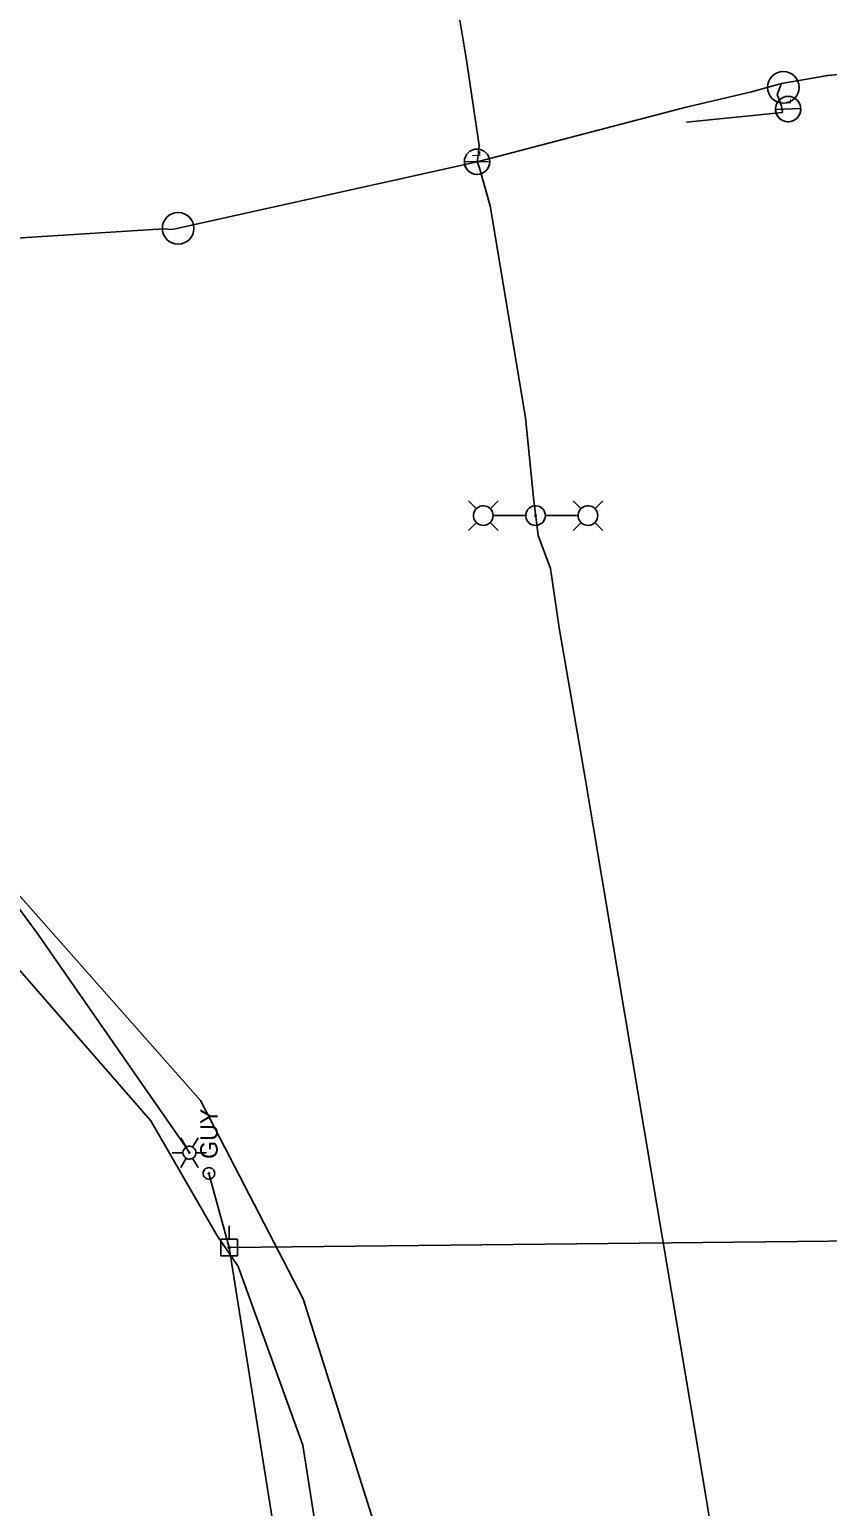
# Model space of a CAD drawing. Extents: x 596028 to 606371, y 330010 to 403088.
# Drawn here: x 604195.4 to 604372, y 338728.3 to 339055.2 of the extents above; entities that cross this region are included whole.
import ezdxf

# ---------------------------------------------------------------- set-up
doc = ezdxf.new("R2010")
doc.units = 0
for name, color, linetype in [('E_FTMS', 7, 'Continuous'), ('E_FTMS_Conduit', 7, 'Continuous'), ('E_LTG', 7, 'Continuous'), ('E_LTG_CID', 7, 'Continuous'), ('E_UTL_EGuyWire', 7, 'Continuous'), ('E_UTL_EPowerPole', 7, 'Continuous'), ('E_UTL_FO_UG_QWEST', 7, 'Continuous'), ('E_UTL_Overhead', 7, 'Continuous')]:
    doc.layers.add(name, color=color, linetype=linetype)

# ---------------------------------------------------------------- blocks, each defined once
blk = doc.blocks.new('_U285')
at = {"layer": 'E_LTG'}
blk.add_lwpolyline([(0.001, -0.171), (0.001, 0.172)], dxfattribs=at)
blk.add_circle((0.001, 0), 0.171, dxfattribs=at)
blk.add_arc((0.001, 0), 0.171, 90, 270, dxfattribs=at)
blk.add_text('L', height=0.108, dxfattribs=at).set_placement((0.066, -0.042))
blk = doc.blocks.new('_U286')
at = {"layer": 'E_LTG'}
blk.add_lwpolyline([(0.001, -0.171), (0.001, 0.172)], dxfattribs=at)
blk.add_circle((0.001, 0), 0.171, dxfattribs=at)
blk.add_arc((0.001, 0), 0.171, 90, 270, dxfattribs=at)
blk.add_text('L', height=0.108, dxfattribs=at).set_placement((0.066, -0.042))

msp = doc.modelspace()

# ---------------------------------------------------------------- linework, layer by layer
at = {"layer": 'E_FTMS'}
for centre in [(604362.21, 339042.38), (604228.28, 339011.19)]:
    msp.add_circle(centre, 3.5, dxfattribs=at)
at = {"layer": 'E_FTMS_Conduit'}
msp.add_lwpolyline([(604292.05, 338601.41), (604273.29, 338719.32), (604255.92, 338774.24), (604233.24, 338818.17), (604114.89, 338951.98)], dxfattribs=at)
at = {"layer": 'E_LTG'}
for points in [[(604294.28, 338949.12), (604292.5, 338950.9)], [(604297.98, 338947.6), (604297.94, 338948.01), (604297.83, 338948.41), (604297.64, 338948.78), (604297.38, 338949.1), (604297.07, 338949.37), (604296.71, 338949.58), (604296.32, 338949.72), (604295.91, 338949.78), (604295.5, 338949.76), (604295.09, 338949.66), (604294.72, 338949.49), (604294.38, 338949.25), (604294.1, 338948.95), (604293.87, 338948.6), (604293.72, 338948.22), (604293.64, 338947.81), (604293.64, 338947.4), (604293.72, 338946.99), (604293.87, 338946.61), (604294.1, 338946.26), (604294.38, 338945.96), (604294.72, 338945.72), (604295.09, 338945.55), (604295.5, 338945.45), (604295.91, 338945.43), (604296.32, 338945.49), (604296.71, 338945.62), (604297.07, 338945.83), (604297.38, 338946.1), (604297.64, 338946.43), (604297.83, 338946.79), (604297.94, 338947.19), (604297.98, 338947.6)], [(604297.33, 338949.12), (604299.11, 338950.9)], [(604309.55, 338947.6), (604309.51, 338948.01), (604309.39, 338948.41), (604309.2, 338948.78), (604308.95, 338949.1), (604308.63, 338949.37), (604308.28, 338949.58), (604307.88, 338949.72), (604307.47, 338949.78), (604307.06, 338949.76), (604306.66, 338949.66), (604306.28, 338949.49), (604305.95, 338949.25), (604305.66, 338948.95), (604305.44, 338948.6), (604305.28, 338948.22), (604305.21, 338947.81), (604305.21, 338947.4), (604305.28, 338946.99), (604305.44, 338946.61), (604305.66, 338946.26), (604305.95, 338945.96), (604306.28, 338945.72), (604306.66, 338945.55), (604307.06, 338945.45), (604307.47, 338945.43), (604307.88, 338945.49), (604308.28, 338945.62), (604308.63, 338945.83), (604308.95, 338946.1), (604309.2, 338946.43), (604309.39, 338946.79), (604309.51, 338947.19), (604309.55, 338947.6)], [(604317.45, 338949.13), (604315.67, 338950.9)], [(604321.15, 338947.6), (604321.11, 338948.01), (604320.99, 338948.41), (604320.8, 338948.78), (604320.55, 338949.1), (604320.24, 338949.37), (604319.88, 338949.58), (604319.49, 338949.72), (604319.08, 338949.78), (604318.66, 338949.76), (604318.26, 338949.66), (604317.89, 338949.49), (604317.55, 338949.25), (604317.26, 338948.95), (604317.04, 338948.6), (604316.89, 338948.22), (604316.81, 338947.81), (604316.81, 338947.4), (604316.89, 338946.99), (604317.04, 338946.61), (604317.26, 338946.26), (604317.55, 338945.96), (604317.89, 338945.72), (604318.26, 338945.55), (604318.66, 338945.45), (604319.08, 338945.43), (604319.49, 338945.49), (604319.88, 338945.62), (604320.24, 338945.83), (604320.55, 338946.1), (604320.8, 338946.43), (604320.99, 338946.79), (604321.11, 338947.19), (604321.15, 338947.6)], [(604320.5, 338949.13), (604322.28, 338950.9)], [(604298.02, 338947.6), (604305.2, 338947.6)], [(604307.54, 338947.6), (604307.53, 338947.63), (604307.53, 338947.66), (604307.51, 338947.69), (604307.49, 338947.72), (604307.47, 338947.74), (604307.44, 338947.75), (604307.41, 338947.76), (604307.38, 338947.77), (604307.35, 338947.77), (604307.32, 338947.76), (604307.29, 338947.75), (604307.26, 338947.73), (604307.24, 338947.7), (604307.22, 338947.68), (604307.21, 338947.65), (604307.21, 338947.62), (604307.21, 338947.59), (604307.21, 338947.56), (604307.22, 338947.53), (604307.24, 338947.5), (604307.26, 338947.48), (604307.29, 338947.46), (604307.32, 338947.44), (604307.35, 338947.44), (604307.38, 338947.44), (604307.41, 338947.44), (604307.44, 338947.45), (604307.47, 338947.47), (604307.49, 338947.49), (604307.51, 338947.51), (604307.53, 338947.54), (604307.53, 338947.57), (604307.54, 338947.6)], [(604316.76, 338947.6), (604309.58, 338947.6)], [(604294.28, 338946.08), (604292.5, 338944.3)], [(604297.33, 338946.08), (604299.11, 338944.3)], [(604317.45, 338946.08), (604315.67, 338944.3)], [(604320.5, 338946.08), (604322.28, 338944.3)], [(604230.06, 338807.82), (604228.87, 338809.88)], [(604231.49, 338807.82), (604232.68, 338809.88)], [(604226.96, 338806.58), (604229.35, 338806.58)], [(604232.2, 338806.58), (604232.18, 338806.85), (604232.1, 338807.12), (604231.98, 338807.36), (604231.81, 338807.57), (604231.6, 338807.75), (604231.37, 338807.88), (604231.11, 338807.97), (604230.84, 338808.01), (604230.57, 338808), (604230.31, 338807.93), (604230.06, 338807.82), (604229.84, 338807.66), (604229.65, 338807.47), (604229.51, 338807.24), (604229.4, 338806.99), (604229.35, 338806.72), (604229.35, 338806.45), (604229.4, 338806.18), (604229.51, 338805.93), (604229.65, 338805.7), (604229.84, 338805.5), (604230.06, 338805.35), (604230.31, 338805.23), (604230.57, 338805.17), (604230.84, 338805.16), (604231.11, 338805.2), (604231.37, 338805.28), (604231.6, 338805.42), (604231.81, 338805.6), (604231.98, 338805.81), (604232.1, 338806.05), (604232.18, 338806.31), (604232.2, 338806.58)], [(604232.2, 338806.58), (604232.18, 338806.85), (604232.1, 338807.12), (604231.98, 338807.36), (604231.81, 338807.57), (604231.6, 338807.75), (604231.37, 338807.88), (604231.11, 338807.97), (604230.84, 338808.01), (604230.57, 338808), (604230.31, 338807.93), (604230.06, 338807.82), (604229.84, 338807.66), (604229.65, 338807.47), (604229.51, 338807.24), (604229.4, 338806.99), (604229.35, 338806.72), (604229.35, 338806.45), (604229.4, 338806.18), (604229.51, 338805.93), (604229.65, 338805.7), (604229.84, 338805.5), (604230.06, 338805.35), (604230.31, 338805.23), (604230.57, 338805.17), (604230.84, 338805.16), (604231.11, 338805.2), (604231.37, 338805.28), (604231.6, 338805.42), (604231.81, 338805.6), (604231.98, 338805.81), (604232.1, 338806.05), (604232.18, 338806.31), (604232.2, 338806.58)], [(604232.2, 338806.58), (604232.18, 338806.85), (604232.1, 338807.12), (604231.98, 338807.36), (604231.81, 338807.57), (604231.6, 338807.75), (604231.37, 338807.88), (604231.11, 338807.97), (604230.84, 338808.01), (604230.57, 338808), (604230.31, 338807.93), (604230.06, 338807.82), (604229.84, 338807.66), (604229.65, 338807.47), (604229.51, 338807.24), (604229.4, 338806.99), (604229.35, 338806.72), (604229.35, 338806.45), (604229.4, 338806.18), (604229.51, 338805.93), (604229.65, 338805.7), (604229.84, 338805.5), (604230.06, 338805.35), (604230.31, 338805.23), (604230.57, 338805.17), (604230.84, 338805.16), (604231.11, 338805.2), (604231.37, 338805.28), (604231.6, 338805.42), (604231.81, 338805.6), (604231.98, 338805.81), (604232.1, 338806.05), (604232.18, 338806.31), (604232.2, 338806.58)], [(604230.89, 338806.58), (604230.89, 338806.61), (604230.89, 338806.63), (604230.88, 338806.65), (604230.86, 338806.67), (604230.84, 338806.68), (604230.83, 338806.69), (604230.8, 338806.7), (604230.78, 338806.7), (604230.76, 338806.7), (604230.74, 338806.7), (604230.72, 338806.69), (604230.7, 338806.67), (604230.68, 338806.66), (604230.67, 338806.64), (604230.66, 338806.62), (604230.66, 338806.6), (604230.66, 338806.57), (604230.66, 338806.55), (604230.67, 338806.53), (604230.68, 338806.51), (604230.7, 338806.49), (604230.72, 338806.48), (604230.74, 338806.47), (604230.76, 338806.47), (604230.78, 338806.47), (604230.8, 338806.47), (604230.83, 338806.48), (604230.84, 338806.49), (604230.86, 338806.5), (604230.88, 338806.52), (604230.89, 338806.54), (604230.89, 338806.56), (604230.89, 338806.58)], [(604232.2, 338806.58), (604234.59, 338806.58)], [(604228.87, 338803.28), (604230.06, 338805.35)], [(604232.68, 338803.28), (604231.49, 338805.35)]]:
    msp.add_lwpolyline(points, dxfattribs=at)
at = {"layer": 'E_LTG_CID'}
for points in [[(604350.99, 338694.94), (604342.69, 338744.69), (604334.31, 338794.61), (604325.73, 338845.48), (604318.29, 338889.92), (604312.59, 338922.72), (604310.7, 338935.86), (604307.95, 338943.2), (604306.89, 338951.53), (604305.14, 338969.31), (604297.33, 339016.18), (604294.93, 339024.76), (604294.42, 339025.92), (604294.68, 339027.32), (604294.92, 339029.51), (604292.06, 339048.39), (604286.86, 339079.89)], [(604362.06, 339036.82), (604361.81, 339038.26), (604360.87, 339040.81), (604361.83, 339043.26), (604372.05, 339045.03), (604402.15, 339047.84), (604413.62, 339049.2), (604438.74, 339048.45), (604442.01, 339048.64)], [(604361.83, 339043.26), (604355.15, 339041.42), (604340.39, 339037.91), (604294.42, 339025.92)], [(604294.42, 339025.92), (604226.93, 339010.91), (604225.04, 339011.09), (604194.7, 339009.16), (604175.97, 339007.72), (604172.17, 339007.37), (604170.97, 339007.05), (604170.02, 339006.34), (604168.49, 339005.05), (604164.44, 339005.28), (604145.25, 339038.09)], [(604362.06, 339036.82), (604340.79, 339034.67)], [(604230.78, 338806.58), (604229.94, 338807.94), (604196.91, 338855.38), (604162.36, 338902.09), (604137.73, 338945.81), (604096.01, 339002.71)]]:
    msp.add_lwpolyline(points, dxfattribs=at)
at = {"layer": 'E_UTL_EGuyWire'}
msp.add_line((604235.09, 338801.99), (604239.6, 338785.61), dxfattribs=at)
for points in [[(604235.09, 338803.28), (604234.85, 338803.25), (604234.62, 338803.19), (604234.4, 338803.07), (604234.21, 338802.92), (604234.05, 338802.74), (604233.93, 338802.53), (604233.85, 338802.3), (604233.81, 338802.06), (604233.82, 338801.81), (604233.88, 338801.57), (604233.98, 338801.35), (604234.12, 338801.15), (604234.3, 338800.99), (604234.5, 338800.85), (604234.73, 338800.76), (604234.97, 338800.72), (604235.21, 338800.72), (604235.45, 338800.76), (604235.68, 338800.85), (604235.89, 338800.99), (604236.06, 338801.15), (604236.2, 338801.35), (604236.31, 338801.57), (604236.36, 338801.81), (604236.37, 338802.06), (604236.34, 338802.3), (604236.26, 338802.53), (604236.14, 338802.74), (604235.98, 338802.92), (604235.79, 338803.07), (604235.57, 338803.19), (604235.34, 338803.25), (604235.09, 338803.28)], [(604235.09, 338802.15), (604235.06, 338802.15), (604235.03, 338802.14), (604235.01, 338802.13), (604234.98, 338802.11), (604234.96, 338802.09), (604234.95, 338802.06), (604234.94, 338802.03), (604234.93, 338802), (604234.93, 338801.97), (604234.94, 338801.94), (604234.95, 338801.91), (604234.97, 338801.89), (604234.99, 338801.87), (604235.02, 338801.85), (604235.05, 338801.84), (604235.08, 338801.83), (604235.11, 338801.83), (604235.14, 338801.84), (604235.17, 338801.85), (604235.19, 338801.87), (604235.21, 338801.89), (604235.23, 338801.91), (604235.24, 338801.94), (604235.25, 338801.97), (604235.25, 338802), (604235.25, 338802.03), (604235.24, 338802.06), (604235.22, 338802.09), (604235.2, 338802.11), (604235.18, 338802.13), (604235.15, 338802.14), (604235.12, 338802.15), (604235.09, 338802.15)]]:
    msp.add_lwpolyline(points, dxfattribs=at)
at = {"layer": 'E_UTL_EPowerPole'}
for points in [[(604239.57, 338787.46), (604239.57, 338790.37)], [(604241.41, 338787.46), (604237.72, 338787.46)], [(604237.72, 338787.46), (604237.72, 338783.77)], [(604241.41, 338783.77), (604241.41, 338787.46)], [(604237.72, 338783.77), (604241.41, 338783.77)], [(604239.84, 338785.61), (604239.83, 338785.66), (604239.82, 338785.7), (604239.8, 338785.74), (604239.77, 338785.78), (604239.74, 338785.81), (604239.7, 338785.83), (604239.66, 338785.85), (604239.61, 338785.85), (604239.57, 338785.85), (604239.52, 338785.84), (604239.48, 338785.82), (604239.44, 338785.8), (604239.41, 338785.76), (604239.39, 338785.72), (604239.37, 338785.68), (604239.36, 338785.64), (604239.36, 338785.59), (604239.37, 338785.55), (604239.39, 338785.51), (604239.41, 338785.47), (604239.44, 338785.43), (604239.48, 338785.41), (604239.52, 338785.39), (604239.57, 338785.38), (604239.61, 338785.38), (604239.66, 338785.38), (604239.7, 338785.4), (604239.74, 338785.42), (604239.77, 338785.45), (604239.8, 338785.49), (604239.82, 338785.53), (604239.83, 338785.57), (604239.84, 338785.61)]]:
    msp.add_lwpolyline(points, dxfattribs=at)
at = {"layer": 'E_UTL_FO_UG_QWEST'}
msp.add_lwpolyline([(604265.37, 338681.02), (604255.89, 338741.85), (604241.59, 338781.41), (604236.84, 338788.31), (604222.2, 338813.62), (604186.27, 338854.85), (604152.41, 338892.26), (604123.95, 338929.81), (604087.55, 338977.05), (604078.65, 338991.8), (604034.65, 339046.66), (604007.98, 339086.56)], dxfattribs=at)
at = {"layer": 'E_UTL_Overhead'}
msp.add_line((604239.6, 338785.61), (604484.36, 338788.16), dxfattribs=at)
msp.add_lwpolyline([(604269.62, 338062.62), (604269.81, 338193.31), (604272.87, 338331.43), (604275.7, 338480.23), (604266.9, 338613.74), (604239.6, 338785.61)], dxfattribs=at)

# ---------------------------------------------------------------- block references
at = {"layer": 'E_FTMS'}
for name, p, xscale, yscale, rotation in [('_U285', (604363.27, 339037.57), 16.404166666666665, 16.40416666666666, 92.51250907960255), ('_U286', (604294.42, 339025.92), 16.40416666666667, 16.40416666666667, 89.38304225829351)]:
    msp.add_blockref(name, p, dxfattribs=dict(at, xscale=xscale, yscale=yscale, rotation=rotation))

# ---------------------------------------------------------------- texts
at = {"layer": 'E_UTL_EGuyWire'}
msp.add_text('GUY', height=3.85, rotation=90, dxfattribs=at).set_placement((604237.02, 338805.2))

doc.saveas('drawing.dxf')
